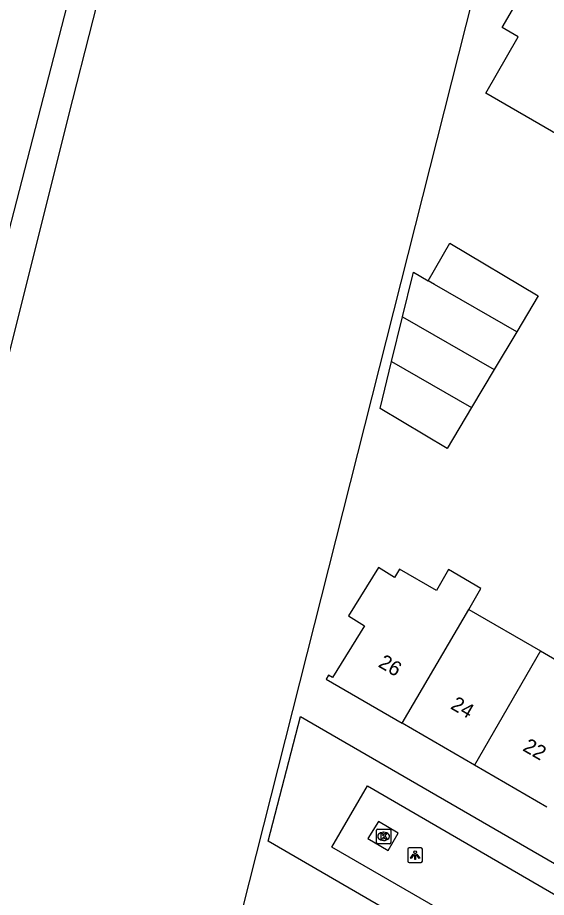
# Model space of a CAD drawing. Extents: x 160026 to 161302, y 384757 to 385701.
# Drawn here: x 160259.5 to 160295.6, y 385074.1 to 385134.3 of the extents above; entities that cross this region are included whole.
import ezdxf

# ---------------------------------------------------------------- set-up
doc = ezdxf.new("R2010")
doc.units = 0
for name, color, linetype in [('IMGEO_Grasland_overig', 7, 'Continuous'), ('IMGEO_Hek', 7, 'Continuous'), ('IMGEO_Kolk', 7, 'Continuous'), ('IMGEO_Lichtpunt', 7, 'Continuous'), ('IMGEO_Pand', 7, 'Continuous'), ('IMGEO_Pand_nummerreeks', 7, 'Continuous'), ('IMGEO_Voetpad_open', 7, 'Continuous')]:
    doc.layers.add(name, color=color, linetype=linetype)

msp = doc.modelspace()

# ---------------------------------------------------------------- linework, layer by layer
at = {"layer": 'IMGEO_Grasland_overig'}
msp.add_lwpolyline([(160293.095, 385145.525), (160266.916, 385041.926), (160261.202, 385019.264)], dxfattribs=at)
at = {"layer": 'IMGEO_Hek'}
msp.add_lwpolyline([(160293.095, 385145.525), (160266.916, 385041.926)], dxfattribs=at)
at = {"layer": 'IMGEO_Kolk'}
for p, q in [((160284.016, 385077.869), (160284.016, 385078.721)), ((160284.091, 385078.795), (160284.943, 385078.795)), ((160284.504, 385078.575), (160284.529, 385078.575)), ((160285.017, 385078.721), (160285.017, 385077.869)), ((160284.943, 385077.795), (160284.091, 385077.795)), ((160284.527, 385078.015), (160284.502, 385078.015))]:
    msp.add_line(p, q, dxfattribs=at)
for points in [[(160284.016, 385077.869), (160284.016, 385078.721)], [(160284.091, 385078.795), (160284.943, 385078.795)], [(160284.337, 385078.495), (160284.46, 385078.495), (160284.46, 385078.344), (160284.59, 385078.495), (160284.754, 385078.495), (160284.608, 385078.344), (160284.761, 385078.095), (160284.609, 385078.095), (160284.524, 385078.259), (160284.46, 385078.192), (160284.46, 385078.095), (160284.337, 385078.095), (160284.337, 385078.495)], [(160285.017, 385078.721), (160285.017, 385077.869)], [(160284.943, 385077.795), (160284.091, 385077.795)]]:
    msp.add_lwpolyline(points, dxfattribs=at)
for centre, start, end in [((160284.093, 385078.719), 91.55205, 178.44795), ((160284.093, 385078.719), 91.55205, 178.44795), ((160284.941, 385078.719), 1.55205, 88.44795), ((160284.941, 385078.719), 1.55205, 88.44795), ((160284.093, 385077.871), 181.55205, 268.44795), ((160284.093, 385077.871), 181.55205, 268.44795), ((160284.941, 385077.871), 271.55205, 358.44795), ((160284.941, 385077.871), 271.55205, 358.44795)]:
    msp.add_arc(centre, 0.0765, start, end, dxfattribs=at)
for centre, major_axis, ratio, start_param, end_param in [((160284.503, 385078.295), (-0.387, 0.002), 0.722429, 4.712389, 7.853982), ((160284.528, 385078.295), (-0.39, 0.002), 0.717154, 1.570796, 4.712389)]:
    msp.add_ellipse(centre, major_axis=major_axis, ratio=ratio, start_param=start_param, end_param=end_param, dxfattribs=at)
at = {"layer": 'IMGEO_Lichtpunt'}
for p, q in [((160286.17, 385077.412), (160286.17, 385076.605)), ((160286.17, 385077.412), (160286.17, 385076.605)), ((160287.072, 385077.507), (160286.264, 385077.507)), ((160287.072, 385077.507), (160286.264, 385077.507)), ((160287.166, 385076.605), (160287.166, 385077.412)), ((160287.166, 385076.605), (160287.166, 385077.412)), ((160286.264, 385076.511), (160287.072, 385076.511)), ((160286.264, 385076.511), (160287.072, 385076.511))]:
    msp.add_line(p, q, dxfattribs=at)
for points in [[(160286.544, 385077.076), (160286.583, 385077.048), (160286.395, 385076.786), (160286.357, 385076.813), (160286.544, 385077.076)], [(160286.646, 385077.028), (160286.693, 385077.028), (160286.693, 385076.706), (160286.646, 385076.706), (160286.646, 385077.028)], [(160286.756, 385077.048), (160286.794, 385077.075), (160286.981, 385076.813), (160286.942, 385076.785), (160286.756, 385077.048)]]:
    msp.add_lwpolyline(points, dxfattribs=at)
msp.add_circle((160286.669, 385077.21), 0.0994, dxfattribs=at)
for centre, start, end in [((160286.264, 385077.412), 90, 180), ((160286.264, 385077.412), 90, 180), ((160287.072, 385077.412), 0, 90), ((160287.072, 385077.412), 0, 90), ((160286.264, 385076.605), 180, 270), ((160286.264, 385076.605), 180, 270), ((160287.072, 385076.605), 270, 0), ((160287.072, 385076.605), 270, 360)]:
    msp.add_arc(centre, 0.0946, start, end, dxfattribs=at)
at = {"layer": 'IMGEO_Pand'}
for points in [[(160296.428, 385126.282), (160291.497, 385129.134), (160293.724, 385132.985), (160292.625, 385133.621), (160294.575, 385136.985), (160295.388, 385136.515), (160295.818, 385137.258), (160300.999, 385134.259)], [(160287.558, 385116.296), (160289.046, 385118.863), (160295.092, 385115.262), (160293.627, 385112.811)], [(160285.81, 385113.839), (160286.51, 385116.707), (160286.551, 385116.874), (160287.558, 385116.296)], [(160293.627, 385112.811), (160287.985, 385116.051), (160287.558, 385116.296)], [(160285.064, 385110.784), (160285.81, 385113.839)], [(160285.81, 385113.839), (160292.08, 385110.221)], [(160293.627, 385112.811), (160292.08, 385110.221)], [(160290.532, 385107.63), (160288.861, 385104.834), (160284.28, 385107.571), (160285.064, 385110.784)], [(160285.064, 385110.784), (160290.532, 385107.63)], [(160292.08, 385110.221), (160290.532, 385107.63)], [(160290.335, 385093.821), (160291.167, 385095.254), (160288.957, 385096.538), (160288.125, 385095.105), (160285.595, 385096.574), (160285.249, 385096.011), (160284.158, 385096.682), (160282.118, 385093.369), (160283.208, 385092.697), (160281.027, 385089.154), (160280.754, 385089.321), (160280.585, 385089.048), (160285.788, 385086.029)], [(160285.788, 385086.029), (160290.335, 385093.821)], [(160290.335, 385093.821), (160295.234, 385090.977)], [(160295.234, 385090.977), (160290.736, 385083.159)], [(160295.234, 385090.977), (160300.167, 385088.112)], [(160290.736, 385083.159), (160285.788, 385086.029)], [(160295.675, 385080.294), (160290.736, 385083.159)]]:
    msp.add_lwpolyline(points, dxfattribs=at)
at = {"layer": 'IMGEO_Voetpad_open'}
for points in [[(160232.89, 385007.459), (160240.011, 385035.841), (160247.686, 385066.356), (160254.185, 385092.511), (160263.258, 385128.704), (160266.603, 385141.857), (160289.486, 385136.829), (160289.918, 385138.823), (160267.708, 385143.627), (160251.642, 385146.997), (160251.197, 385145.041), (160264.512, 385142.011), (160263.021, 385135.825), (160255.043, 385104.991), (160247.583, 385074.766), (160235.021, 385028.094), (160233.386, 385021.466), (160222.282, 385039.697), (160220.205, 385038.374), (160225.978, 385029.314), (160232.748, 385018.878), (160230.124, 385008.238)], [(160319.638, 385052.685), (160319.512, 385053.082), (160276.629, 385077.974), (160278.83, 385086.496), (160323.699, 385060.519), (160324.22, 385060.605)], [(160294.841, 385069.555), (160280.973, 385077.566), (160283.409, 385081.75), (160297.275, 385073.716)], [(160284.827, 385077.335), (160285.517, 385078.506), (160284.174, 385079.315), (160283.433, 385078.14), (160284.827, 385077.335)]]:
    msp.add_lwpolyline(points, dxfattribs=at)

# ---------------------------------------------------------------- texts
at = {"layer": 'IMGEO_Pand_nummerreeks'}
for s, rotation, p in [('26', 329.87961, (160284.081, 385089.934)), ('24', 329.87936, (160289.025, 385087.065)), ('22', 329.87936, (160293.966, 385084.199))]:
    msp.add_text(s, height=1, rotation=rotation, dxfattribs=at).set_placement(p)

doc.saveas('drawing.dxf')
